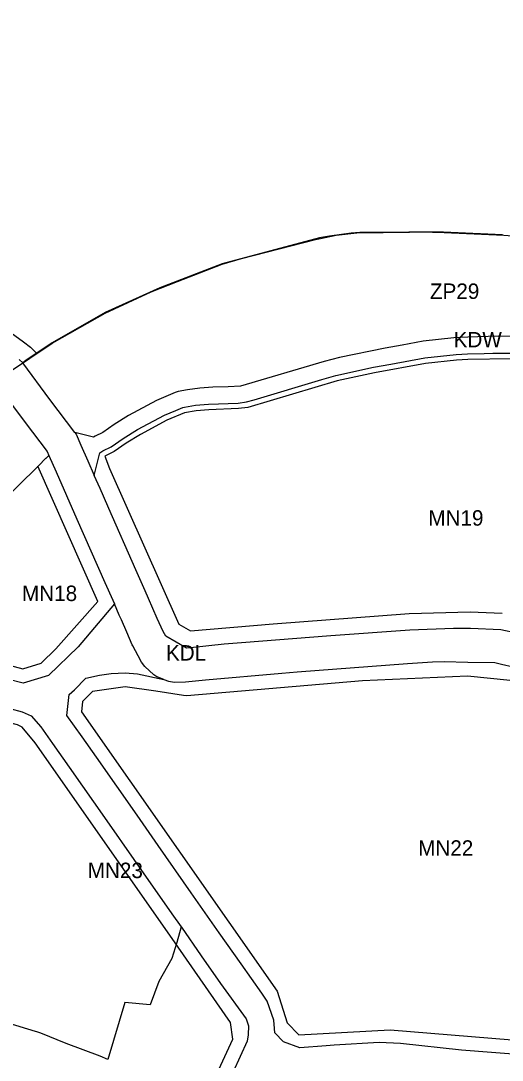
# Model space of a CAD drawing. Extents: x 7428103 to 7431580, y 5545880 to 5549002.
# Drawn here: x 7430556.7 to 7430729.6, y 5547442.4 to 5547815.6 of the extents above; entities that cross this region are included whole.
import ezdxf

# ---------------------------------------------------------------- set-up
doc = ezdxf.new("R2010")
doc.units = 0
for name, color, linetype in [('CZ_L_linie rozgraniczające tereny o różnym przeznaczeniu oraz różnych warunkach ich zabudowy i zagospodarowania', 7, 'Continuous'), ('CZ_L_maksymalne nieprzekraczalne linie zabudowy', 7, 'Continuous'), ('CZ_L_opisy_linie rozgraniczające tereny o różnym przeznaczeniu oraz różnych warunkach ich zabudowy i zagospodarowania', 7, 'Continuous'), ('Łąki_Nowohuckie', 7, 'Continuous')]:
    doc.layers.add(name, color=color, linetype=linetype)

msp = doc.modelspace()

# ---------------------------------------------------------------- linework, layer by layer
at = {"layer": 'CZ_L_linie rozgraniczające tereny o różnym przeznaczeniu oraz różnych warunkach ich zabudowy i zagospodarowania'}
for p, q in [((7430664.02, 5547737.66), (7430629.03, 5547728.4)), ((7430667.58, 5547738.33), (7430664.02, 5547737.66)), ((7430675.38, 5547739.39), (7430667.58, 5547738.33)), ((7430678.46, 5547739.66), (7430675.38, 5547739.39)), ((7430696.08, 5547739.78), (7430678.46, 5547739.66)), ((7430708.44, 5547739.76), (7430696.08, 5547739.78)), ((7430729.73, 5547738.83), (7430708.44, 5547739.76)), ((7430629.03, 5547728.4), (7430606.68, 5547719.72)), ((7430606.68, 5547719.72), (7430587.07, 5547710.86)), ((7430587.07, 5547710.86), (7430567.98, 5547700.01)), ((7430567.98, 5547700.01), (7430558.51, 5547693.61)), ((7430701.15, 5547700.64), (7430693.64, 5547699.16)), ((7430712.19, 5547701.79), (7430701.15, 5547700.64)), ((7430717.26, 5547702.07), (7430712.19, 5547701.79)), ((7430728.1, 5547702.36), (7430717.26, 5547702.07)), ((7430734.35, 5547702.22), (7430728.1, 5547702.36)), ((7430687.59, 5547698.13), (7430671.17, 5547694.74)), ((7430693.64, 5547699.16), (7430687.59, 5547698.13)), ((7430701.8, 5547694.56), (7430713.01, 5547695.79)), ((7430713.01, 5547695.79), (7430717.09, 5547696.05)), ((7430717.09, 5547696.05), (7430723.1, 5547696.2)), ((7430723.1, 5547696.2), (7430726.23, 5547696.23)), ((7430726.23, 5547696.23), (7430733.01, 5547696.31)), ((7430557.44, 5547692.86), (7430556.18, 5547694.04)), ((7430558.52, 5547693.6), (7430557.44, 5547692.86)), ((7430567.19, 5547679.65), (7430557.44, 5547692.86)), ((7430558.51, 5547693.61), (7430558.52, 5547693.6)), ((7430665.6, 5547693.34), (7430635.62, 5547684.47)), ((7430671.17, 5547694.74), (7430665.6, 5547693.34)), ((7430683.37, 5547691.22), (7430689.57, 5547692.38)), ((7430689.57, 5547692.38), (7430701.8, 5547694.56)), ((7430664.82, 5547686.81), (7430669.81, 5547688.31)), ((7430669.81, 5547688.31), (7430683.37, 5547691.22)), ((7430640.58, 5547679.57), (7430664.82, 5547686.81)), ((7430549.72, 5547682.85), (7430560.99, 5547667.96)), ((7430612.2, 5547682.18), (7430605.47, 5547679.32)), ((7430613.21, 5547682.56), (7430612.2, 5547682.18)), ((7430616.54, 5547683.17), (7430613.21, 5547682.56)), ((7430621.03, 5547683.77), (7430616.54, 5547683.17)), ((7430625.69, 5547684.05), (7430621.03, 5547683.77)), ((7430631.14, 5547684.14), (7430625.69, 5547684.05)), ((7430635.62, 5547684.47), (7430631.14, 5547684.14)), ((7430576.16, 5547667.79), (7430567.19, 5547679.65)), ((7430605.47, 5547679.32), (7430595.44, 5547673.89)), ((7430615.52, 5547676.87), (7430619.49, 5547677.59)), ((7430619.49, 5547677.59), (7430624.15, 5547677.99)), ((7430624.15, 5547677.99), (7430634.82, 5547678.38)), ((7430634.82, 5547678.38), (7430637.74, 5547678.78)), ((7430637.74, 5547678.78), (7430640.58, 5547679.57)), ((7430595.44, 5547673.89), (7430590.25, 5547670.7)), ((7430598.66, 5547668.83), (7430608.28, 5547674.07)), ((7430608.28, 5547674.07), (7430612.34, 5547675.72)), ((7430612.34, 5547675.72), (7430614.97, 5547676.77)), ((7430614.97, 5547676.77), (7430615.52, 5547676.87)), ((7430590.25, 5547670.7), (7430586.18, 5547667.81)), ((7430560.99, 5547667.96), (7430566.18, 5547661.03)), ((7430582.88, 5547666.13), (7430576.16, 5547667.79)), ((7430576.16, 5547667.79), (7430576.58, 5547667.17)), ((7430576.58, 5547667.17), (7430578.33, 5547663.2)), ((7430583.45, 5547666.5), (7430582.88, 5547666.13)), ((7430586.18, 5547667.81), (7430583.45, 5547666.5)), ((7430593.43, 5547665.64), (7430598.66, 5547668.83)), ((7430578.33, 5547663.2), (7430580.81, 5547657.57)), ((7430586.18, 5547661.19), (7430589.21, 5547662.64)), ((7430589.21, 5547662.64), (7430593.43, 5547665.64)), ((7430566.18, 5547661.03), (7430566.79, 5547659.49)), ((7430566.79, 5547659.49), (7430569.4, 5547653.71)), ((7430583.08, 5547652.4), (7430585.12, 5547660.48)), ((7430585.12, 5547660.48), (7430586.18, 5547661.19)), ((7430580.81, 5547657.57), (7430583.08, 5547652.4)), ((7430569.4, 5547653.71), (7430576.89, 5547636.69)), ((7430585.18, 5547647.64), (7430583.08, 5547652.4)), ((7430587.94, 5547641.35), (7430585.18, 5547647.64)), ((7430588.34, 5547640.46), (7430587.94, 5547641.35)), ((7430598.05, 5547618.44), (7430588.34, 5547640.46)), ((7430576.89, 5547636.69), (7430586.94, 5547613.89)), ((7430601.38, 5547610.89), (7430598.05, 5547618.44)), ((7430586.94, 5547613.89), (7430589.73, 5547607.56)), ((7430602.63, 5547608.15), (7430601.38, 5547610.89)), ((7430590.32, 5547606.24), (7430577.29, 5547590.83)), ((7430589.73, 5547607.56), (7430590.32, 5547606.24)), ((7430592.09, 5547602.22), (7430590.32, 5547606.24)), ((7430605.69, 5547600.99), (7430602.63, 5547608.15)), ((7430602.63, 5547608.15), (7430602.63, 5547608.15)), ((7430592.1, 5547602.21), (7430592.09, 5547602.22)), ((7430592.85, 5547600.47), (7430592.1, 5547602.21)), ((7430594.77, 5547596.07), (7430592.85, 5547600.47)), ((7430607.9, 5547596.34), (7430605.69, 5547600.99)), ((7430596.72, 5547591.56), (7430594.77, 5547596.07)), ((7430608.8, 5547594.71), (7430607.9, 5547596.34)), ((7430696.39, 5547596.85), (7430668, 5547594.73)), ((7430712.14, 5547597.42), (7430696.39, 5547596.85)), ((7430718.21, 5547597.39), (7430712.14, 5547597.42)), ((7430729.05, 5547596.99), (7430718.21, 5547597.39)), ((7430734.68, 5547595.76), (7430729.05, 5547596.99)), ((7430596.92, 5547591.19), (7430596.72, 5547591.56)), ((7430616.27, 5547590.41), (7430608.8, 5547594.71)), ((7430629.72, 5547591.85), (7430617.7, 5547590.51)), ((7430635.92, 5547592.24), (7430629.72, 5547591.85)), ((7430668, 5547594.73), (7430635.92, 5547592.24)), ((7430577.29, 5547590.83), (7430566.7, 5547580.48)), ((7430596.95, 5547591.14), (7430596.92, 5547591.19)), ((7430598.84, 5547587.61), (7430596.95, 5547591.14)), ((7430600.09, 5547585.29), (7430598.84, 5547587.61)), ((7430617.7, 5547590.51), (7430616.27, 5547590.41)), ((7430601.22, 5547583.78), (7430600.09, 5547585.29)), ((7430604.54, 5547580.81), (7430601.22, 5547583.78)), ((7430655.99, 5547581.82), (7430695.6, 5547584.89)), ((7430695.6, 5547584.89), (7430704.57, 5547585.49)), ((7430704.57, 5547585.49), (7430708.69, 5547585.52)), ((7430708.69, 5547585.52), (7430717.25, 5547585.28)), ((7430717.25, 5547585.28), (7430726.97, 5547585.19)), ((7430726.97, 5547585.19), (7430729.3, 5547584.64)), ((7430729.3, 5547584.64), (7430733.54, 5547583.61)), ((7430566.7, 5547580.48), (7430557.59, 5547577.78)), ((7430580.14, 5547579.53), (7430585.01, 5547580.7)), ((7430585.01, 5547580.7), (7430589.13, 5547581.26)), ((7430589.13, 5547581.26), (7430594.2, 5547581.47)), ((7430594.2, 5547581.47), (7430598.62, 5547581.12)), ((7430598.62, 5547581.12), (7430608.11, 5547579.1)), ((7430605.61, 5547580.11), (7430604.54, 5547580.81)), ((7430605.94, 5547579.89), (7430605.61, 5547580.11)), ((7430623.07, 5547579.03), (7430650.47, 5547581.41)), ((7430650.47, 5547581.41), (7430655.99, 5547581.82)), ((7430557.59, 5547577.78), (7430552.02, 5547579.23)), ((7430575.97, 5547575.35), (7430580.14, 5547579.53)), ((7430608.11, 5547579.1), (7430605.94, 5547579.89)), ((7430608.11, 5547579.1), (7430609.79, 5547578.49)), ((7430609.79, 5547578.49), (7430611.94, 5547578.19)), ((7430611.94, 5547578.19), (7430615.92, 5547578.26)), ((7430615.92, 5547578.26), (7430623.07, 5547579.03)), ((7430573.29, 5547566.14), (7430574.15, 5547573.68)), ((7430574.15, 5547573.68), (7430575.97, 5547575.35)), ((7430541.51, 5547571.64), (7430557.25, 5547567.51)), ((7430557.25, 5547567.51), (7430560.4, 5547566.03)), ((7430560.4, 5547566.03), (7430563.96, 5547562.1)), ((7430578.76, 5547558.52), (7430573.29, 5547566.14)), ((7430563.96, 5547562.1), (7430568.1, 5547556.08)), ((7430583.86, 5547551.21), (7430578.76, 5547558.52)), ((7430568.1, 5547556.08), (7430574.13, 5547547.61)), ((7430598.47, 5547530.36), (7430583.86, 5547551.21)), ((7430574.13, 5547547.61), (7430587.65, 5547528.31)), ((7430587.65, 5547528.31), (7430597.36, 5547514.49)), ((7430606.06, 5547519.55), (7430598.47, 5547530.36)), ((7430617.85, 5547502.54), (7430606.06, 5547519.55)), ((7430597.36, 5547514.49), (7430610.95, 5547494.95)), ((7430627.98, 5547488.08), (7430617.85, 5547502.54)), ((7430610.95, 5547494.95), (7430614.37, 5547490.23)), ((7430614.37, 5547490.23), (7430612.7, 5547484.65)), ((7430614.37, 5547490.23), (7430614.39, 5547490.2)), ((7430614.39, 5547490.2), (7430621.52, 5547479.86)), ((7430635.9, 5547477.02), (7430627.98, 5547488.08)), ((7430612.73, 5547484.62), (7430610.92, 5547478.89)), ((7430612.7, 5547484.65), (7430612.73, 5547484.62)), ((7430621.52, 5547479.86), (7430628.47, 5547469.92)), ((7430610.92, 5547478.89), (7430606.27, 5547470.6)), ((7430643.28, 5547466.41), (7430635.9, 5547477.02)), ((7430606.27, 5547470.6), (7430603.16, 5547462.28)), ((7430628.47, 5547469.92), (7430637.63, 5547457.26)), ((7430645.22, 5547463.63), (7430643.28, 5547466.41)), ((7430594.1, 5547463.09), (7430587.93, 5547442.64)), ((7430603.16, 5547462.28), (7430594.1, 5547463.09)), ((7430647.53, 5547456.74), (7430645.22, 5547463.63)), ((7430637.63, 5547457.26), (7430638.43, 5547454.74)), ((7430562.02, 5547452.69), (7430552.18, 5547455.64)), ((7430638.43, 5547454.74), (7430638.38, 5547451.51)), ((7430647.86, 5547453.76), (7430647.53, 5547456.74)), ((7430647.92, 5547452.18), (7430647.86, 5547453.76)), ((7430562.46, 5547452.55), (7430562.02, 5547452.69)), ((7430563.88, 5547452.12), (7430562.46, 5547452.55)), ((7430573, 5547448.38), (7430563.88, 5547452.12)), ((7430638.38, 5547451.51), (7430638.01, 5547449.24)), ((7430651.09, 5547449), (7430647.92, 5547452.18)), ((7430585.23, 5547443.85), (7430573, 5547448.38)), ((7430638.01, 5547449.24), (7430632.96, 5547438.23)), ((7430656.92, 5547446.84), (7430651.09, 5547449)), ((7430666.41, 5547447.53), (7430656.92, 5547446.84)), ((7430669.28, 5547447.74), (7430666.41, 5547447.53)), ((7430685.35, 5547448.72), (7430669.28, 5547447.74)), ((7430693.03, 5547448.4), (7430685.35, 5547448.72)), ((7430714.93, 5547446.02), (7430693.03, 5547448.4)), ((7430740.06, 5547444.05), (7430714.93, 5547446.02)), ((7430587.93, 5547442.64), (7430585.23, 5547443.85))]:
    msp.add_line(p, q, dxfattribs=at)
msp.add_lwpolyline([(7430566.79, 5547659.49), (7430565.68, 5547658.44), (7430565.66, 5547658.48), (7430563.17, 5547655.93), (7430555.54, 5547648.41), (7430549.91, 5547642.91), (7430535.33, 5547631.2), (7430523.61, 5547620.18), (7430517.27, 5547611.44), (7430510.47, 5547601.09), (7430507.89, 5547593.24), (7430507.83, 5547593.26), (7430507.8, 5547593.17), (7430506.85, 5547590.37)], dxfattribs=at)
at = {"layer": 'CZ_L_maksymalne nieprzekraczalne linie zabudowy'}
for points in [[(7430373.39, 5547818.56), (7430403.54, 5547810.34), (7430418.52, 5547805.95), (7430424.77, 5547802.91), (7430434.82, 5547794.91), (7430437.91, 5547792.01), (7430449.28, 5547780.53), (7430459.17, 5547771.31), (7430461.45, 5547769.38), (7430481.66, 5547754.26), (7430498.13, 5547741.68), (7430521.04, 5547726.94), (7430557.73, 5547700.37), (7430560.25, 5547698.45), (7430562.39, 5547696.25)], [(7430732.9, 5547694.31), (7430717.18, 5547694.05), (7430713.18, 5547693.8), (7430702.09, 5547692.58), (7430683.77, 5547689.26), (7430670.31, 5547686.37), (7430638.21, 5547676.83), (7430634.9, 5547676.38), (7430624.28, 5547675.99), (7430619.75, 5547675.6), (7430615.54, 5547674.84), (7430609.14, 5547672.26), (7430599.66, 5547667.1), (7430594.54, 5547663.97), (7430590.28, 5547660.95), (7430586.87, 5547659.25), (7430588.56, 5547654.84), (7430613.49, 5547598.93), (7430617.63, 5547596.55), (7430647.39, 5547599.14), (7430696.14, 5547602.85), (7430718.07, 5547603.39), (7430729.59, 5547602.97)], [(7430508.56, 5547595.12), (7430516.4, 5547593.55), (7430538.25, 5547588.06), (7430557.51, 5547582.97), (7430564.09, 5547584.92), (7430569.35, 5547590.07), (7430584.45, 5547607.15), (7430562.9, 5547655.66)], [(7430762.36, 5547447.29), (7430763.84, 5547448.54), (7430783.45, 5547543.43), (7430781.33, 5547552.76), (7430761.76, 5547565), (7430744.76, 5547574.59), (7430732.48, 5547578.69), (7430717.1, 5547580.27), (7430679.42, 5547578.62), (7430616.34, 5547573.27), (7430615.14, 5547573.32), (7430605.2, 5547574.95), (7430594.21, 5547576.42), (7430582.49, 5547574.81), (7430578.9, 5547571.26), (7430578.47, 5547567.46), (7430648.83, 5547467.19), (7430652.37, 5547455.77), (7430656.58, 5547451.53), (7430689.39, 5547453.26), (7430762.36, 5547447.29)], [(7430516.8, 5547572.83), (7430507.68, 5547535.14), (7430507.14, 5547534.25), (7430506.38, 5547533.53), (7430505.47, 5547533.04), (7430504.45, 5547532.79), (7430503.15, 5547532.86), (7430498.44, 5547534.17), (7430497.99, 5547531.78), (7430498.12, 5547526.71), (7430499.25, 5547514.97), (7430506.06, 5547467.82), (7430610.64, 5547401.69), (7430632.86, 5547449.99), (7430632.01, 5547455.96), (7430610.29, 5547487.34), (7430561.88, 5547556.31), (7430557.25, 5547561.99), (7430555.54, 5547562.79), (7430516.81, 5547572.86)]]:
    msp.add_lwpolyline(points, dxfattribs=at)
at = {"layer": 'Łąki_Nowohuckie'}
for p, q in [((7430662.59, 5547737.12), (7430664.35, 5547737.48)), ((7430664.35, 5547737.48), (7430670, 5547738.62)), ((7430700.2, 5547739.8), (7430708.72, 5547739.64)), ((7430586.97, 5547710.69), (7430603.58, 5547718.37)), ((7430568.02, 5547699.89), (7430586.97, 5547710.69)), ((7430552.35, 5547689.31), (7430568.02, 5547699.89))]:
    msp.add_line(p, q, dxfattribs=at)
for points in [[(7430629, 5547728.28), (7430636.02, 5547730.34), (7430662.59, 5547737.12)], [(7430670, 5547738.62), (7430677.35, 5547739.55), (7430696.26, 5547739.76), (7430700.2, 5547739.8)], [(7430708.72, 5547739.64), (7430730.13, 5547738.64), (7430737.78, 5547738.09)], [(7430603.58, 5547718.37), (7430612.95, 5547722.02), (7430629, 5547728.28)]]:
    msp.add_lwpolyline(points, dxfattribs=at)

# ---------------------------------------------------------------- texts
at = {"layer": 'CZ_L_opisy_linie rozgraniczające tereny o różnym przeznaczeniu oraz różnych warunkach ich zabudowy i zagospodarowania'}
for s, p in [('ZP29', (7430703.62, 5547715.77)), ('KDW', (7430712.13, 5547698.38)), ('MN19', (7430703.06, 5547634.35)), ('MN18', (7430557.17, 5547607.28)), ('KDL', (7430608.85, 5547585.9)), ('MN22', (7430699.4, 5547515.81)), ('MN23', (7430580.77, 5547507.78))]:
    msp.add_text(s, height=5.549, dxfattribs=at).set_placement(p)

doc.saveas('drawing.dxf')
